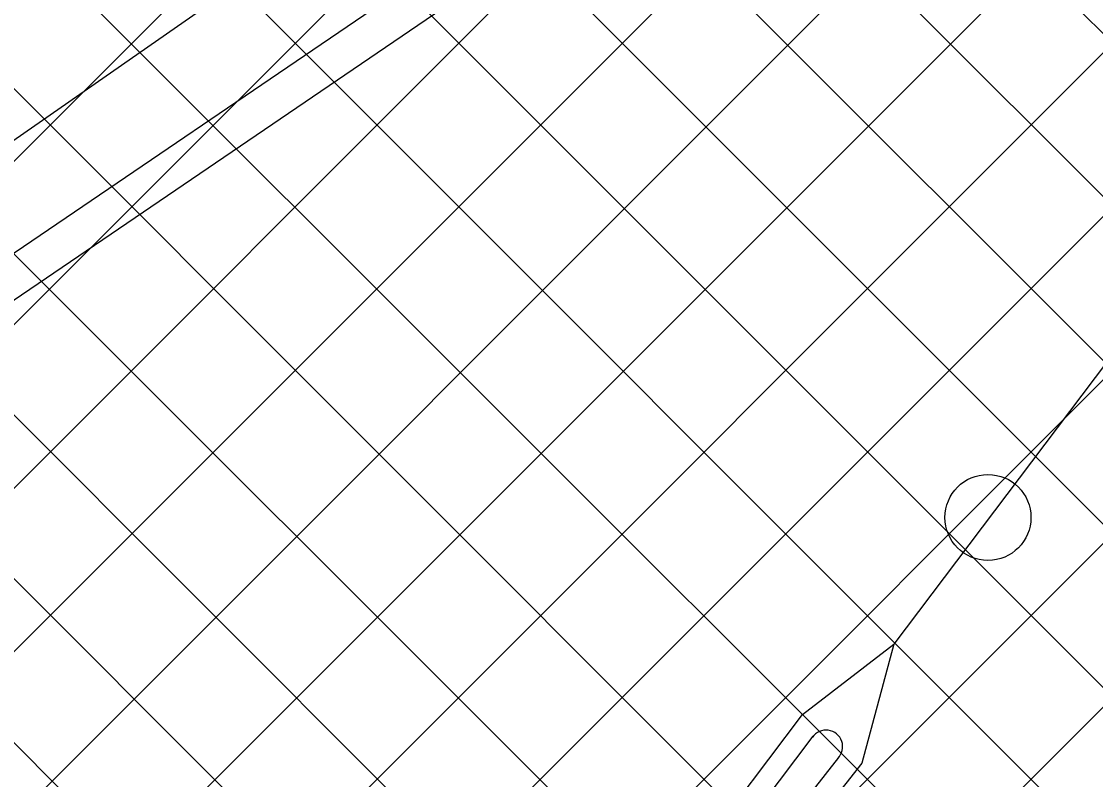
# Model space of a CAD drawing. Extents: x 0 to 2.85, y -0.1 to 1.83.
# Drawn here: x 1.5329 to 1.5858, y 1.3819 to 1.4193 of the extents above; entities that cross this region are included whole.
import ezdxf

# ---------------------------------------------------------------- set-up
doc = ezdxf.new("R2010")
doc.units = 0
doc.layers.add('sb_Chainlink Fence', color=7, linetype='Continuous')
doc.layers.add('sb_Existing Structural Steel', color=7, linetype='Continuous')

msp = doc.modelspace()

# ---------------------------------------------------------------- linework, layer by layer
at = {"layer": 'sb_Chainlink Fence'}
for p, q in [((1.5021511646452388, 1.309499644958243), (1.778992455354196, 1.5863409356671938)), ((1.5021407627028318, 1.317550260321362), (1.7549012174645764, 1.570310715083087)), ((1.5021303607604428, 1.3256008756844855), (1.7350882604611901, 1.5585587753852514)), ((1.5021199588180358, 1.3336514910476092), (1.7128050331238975, 1.5443365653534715)), ((1.50211107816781, 1.3416042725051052), (1.6952105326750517, 1.5347037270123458)), ((1.5021034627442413, 1.3495583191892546), (1.6714217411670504, 1.518876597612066)), ((1.5020887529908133, 1.3578033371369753), (1.6428690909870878, 1.498583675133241)), ((1.502078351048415, 1.365853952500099), (1.6202965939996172, 1.4840721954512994)), ((1.5021615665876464, 1.3014490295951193), (1.668932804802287, 1.4682202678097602)), ((1.5020679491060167, 1.3739045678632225), (1.5954548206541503, 1.4672914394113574)), ((1.5020575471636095, 1.3819551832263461), (1.5704171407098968, 1.4503147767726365)), ((1.560918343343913, 1.4439472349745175), (1.6355958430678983, 1.3692697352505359)), ((1.5513463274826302, 1.4373972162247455), (1.625389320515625, 1.363354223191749)), ((1.5597509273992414, 1.4370828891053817), (1.6306002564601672, 1.3662026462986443)), ((1.5465697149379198, 1.4341128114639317), (1.6140116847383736, 1.3666708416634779)), ((1.5453359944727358, 1.4272982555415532), (1.6156494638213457, 1.3569713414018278)), ((1.540527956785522, 1.424036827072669), (1.6106974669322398, 1.3538627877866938)), ((1.5272943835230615, 1.4211440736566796), (1.6008882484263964, 1.3475502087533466)), ((1.535690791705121, 1.420760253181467), (1.6056001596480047, 1.350901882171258)), ((1.5257051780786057, 1.414585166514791), (1.591700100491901, 1.34867669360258)), ((1.5209081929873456, 1.411459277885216), (1.574563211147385, 1.3577629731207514)), ((1.516129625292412, 1.4081765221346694), (1.5855392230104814, 1.3387137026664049)), ((1.5112236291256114, 1.4049893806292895), (1.5811896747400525, 1.3350036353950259))]:
    msp.add_line(p, q, dxfattribs=at)
at = {"layer": 'sb_Existing Structural Steel'}
for p, q in [((1.6407900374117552, 1.4888473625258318), (1.5034298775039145, 1.393176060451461)), ((1.507982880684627, 1.3911935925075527), (1.6360938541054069, 1.4783149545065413)), ((1.5089961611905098, 1.3895560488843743), (1.6367111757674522, 1.4764622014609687)), ((1.64139355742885, 1.4753445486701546), (1.5758685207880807, 1.3885758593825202)), ((1.5713729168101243, 1.3851085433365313), (1.5758685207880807, 1.3885758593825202)), ((1.5758685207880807, 1.3885758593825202), (1.5742912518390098, 1.382698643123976)), ((1.5647695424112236, 1.3763642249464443), (1.5713729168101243, 1.3851085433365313)), ((1.5661006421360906, 1.3763570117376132), (1.5719037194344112, 1.3840415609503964)), ((1.5731538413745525, 1.3829889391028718), (1.5671671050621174, 1.3754380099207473)), ((1.5742912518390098, 1.382698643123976), (1.5678482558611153, 1.3745722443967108))]:
    msp.add_line(p, q, dxfattribs=at)
msp.add_circle((1.580515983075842, 1.3948188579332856), 0.0021204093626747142, dxfattribs=at)
msp.add_arc((1.572532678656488, 1.3835196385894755), 0.0008164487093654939, 315.2585029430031, 145.5972631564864, dxfattribs=at)

doc.saveas('drawing.dxf')
